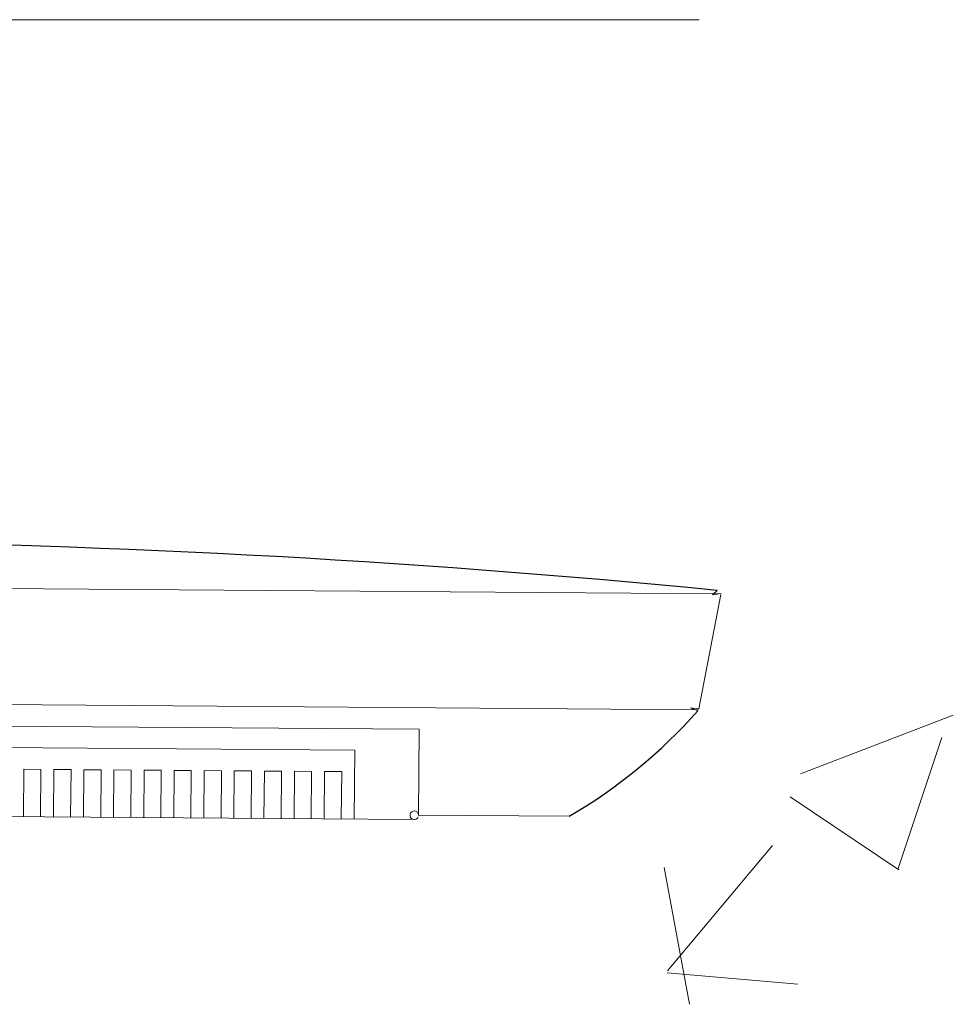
# Model space of a CAD drawing. Header units: feet. Extents: x 8 to 127, y 6 to 90.
# Tile 337 of 538: x 47.882 to 47.99, y 50.168 to 50.283. Entities that reach past the tile are written whole.
import ezdxf

# ---------------------------------------------------------------- set-up
doc = ezdxf.new("R2010")
doc.units = ezdxf.units.FT
doc.header["$MEASUREMENT"] = 0
for name, color, linetype in [('MOBILARIO', 8, 'Continuous'), ('MOBILIÁRIO2', 250, 'Continuous'), ('NO ESPESSURA', 250, 'Continuous')]:
    doc.layers.add(name, color=color, linetype=linetype)

msp = doc.modelspace()

# ---------------------------------------------------------------- linework, layer by layer
at = {"layer": 'MOBILARIO', "lineweight": 5}
msp.add_line((47.96066061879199, 50.28267955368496), (47.7326606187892, 50.28267955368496), dxfattribs=at)
msp.add_line((47.96066061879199, 50.28267955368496), (47.7326606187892, 50.28267955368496), dxfattribs=at)
at = {"layer": 'MOBILIÁRIO2', "lineweight": 5}
for p, q in [((47.73573052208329, 50.21756642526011), (47.9632138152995, 50.21587605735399)), ((47.73573052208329, 50.21756642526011), (47.9632138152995, 50.21587605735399)), ((47.96064389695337, 50.20252939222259), (47.9632058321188, 50.21581396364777)), ((47.96064389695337, 50.20252939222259), (47.9632058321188, 50.21581396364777)), ((47.96220676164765, 50.21578348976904), (47.96276878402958, 50.21627962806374)), ((47.96220676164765, 50.21578348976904), (47.96276878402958, 50.21627962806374)), ((47.96321394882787, 50.21593911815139), (47.96220676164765, 50.21578348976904)), ((47.96321394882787, 50.21593911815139), (47.96220676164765, 50.21578348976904)), ((47.73814465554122, 50.20404818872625), (47.96059740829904, 50.20239505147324)), ((47.73814465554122, 50.20404818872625), (47.96059740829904, 50.20239505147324)), ((47.96052672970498, 50.2022919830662), (47.95965294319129, 50.20262407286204)), ((47.95965294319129, 50.20262407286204), (47.96064389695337, 50.20252939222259)), ((47.96052672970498, 50.2022919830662), (47.95965294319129, 50.20262407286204)), ((47.95965294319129, 50.20262407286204), (47.96064389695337, 50.20252939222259)), ((47.92808577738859, 50.20013559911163), (47.7706192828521, 50.20130777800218)), ((47.92808577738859, 50.20013559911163), (47.7706192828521, 50.20130777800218)), ((47.92801177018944, 50.19013587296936), (47.92808577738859, 50.20013559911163)), ((47.92801177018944, 50.19013587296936), (47.92808577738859, 50.20013559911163)), ((47.77808600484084, 50.19875244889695), (47.92058205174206, 50.19769106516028)), ((47.77808600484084, 50.19875244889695), (47.92058205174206, 50.19769106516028)), ((47.92058205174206, 50.19769106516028), (47.92052284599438, 50.18969128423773)), ((47.92058205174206, 50.19769106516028), (47.92052284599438, 50.18969128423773)), ((47.88206460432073, 50.1954760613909), (47.88202390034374, 50.18997621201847)), ((47.88206460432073, 50.1954760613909), (47.88202390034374, 50.18997621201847)), ((47.8840645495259, 50.19546125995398), (47.88206460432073, 50.1954760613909)), ((47.8840645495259, 50.19546125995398), (47.88206460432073, 50.1954760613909)), ((47.88402384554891, 50.189961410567), (47.8840645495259, 50.19546125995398)), ((47.88402384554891, 50.189961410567), (47.8840645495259, 50.19546125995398)), ((47.88556450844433, 50.19545015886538), (47.88552380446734, 50.18995030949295)), ((47.88556450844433, 50.19545015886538), (47.88552380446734, 50.18995030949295)), ((47.88756445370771, 50.19543535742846), (47.88556450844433, 50.19545015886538)), ((47.88756445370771, 50.19543535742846), (47.88556450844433, 50.19545015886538)), ((47.88752374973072, 50.18993550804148), (47.88756445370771, 50.19543535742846)), ((47.88752374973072, 50.18993550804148), (47.88756445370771, 50.19543535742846)), ((47.88906441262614, 50.19542425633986), (47.88902370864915, 50.18992440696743)), ((47.88906441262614, 50.19542425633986), (47.88902370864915, 50.18992440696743)), ((47.89106435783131, 50.19540945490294), (47.88906441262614, 50.19542425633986)), ((47.89106435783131, 50.19540945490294), (47.88906441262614, 50.19542425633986)), ((47.89102365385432, 50.18990960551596), (47.89106435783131, 50.19540945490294)), ((47.89102365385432, 50.18990960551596), (47.89106435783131, 50.19540945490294)), ((47.89256431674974, 50.19539835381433), (47.89252361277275, 50.18989850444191)), ((47.89256431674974, 50.19539835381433), (47.89252361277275, 50.18989850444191)), ((47.89456426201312, 50.19538355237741), (47.89256431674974, 50.19539835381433)), ((47.89456426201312, 50.19538355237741), (47.89256431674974, 50.19539835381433)), ((47.89452355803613, 50.18988370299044), (47.89456426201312, 50.19538355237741)), ((47.89452355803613, 50.18988370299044), (47.89456426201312, 50.19538355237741)), ((47.89606422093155, 50.19537245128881), (47.89602351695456, 50.18987260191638)), ((47.89606422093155, 50.19537245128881), (47.89602351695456, 50.18987260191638)), ((47.89806416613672, 50.19535764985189), (47.89606422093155, 50.19537245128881)), ((47.89806416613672, 50.19535764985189), (47.89606422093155, 50.19537245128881)), ((47.89802346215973, 50.18985780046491), (47.89806416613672, 50.19535764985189)), ((47.89802346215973, 50.18985780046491), (47.89806416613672, 50.19535764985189)), ((47.89956412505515, 50.19534654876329), (47.89952342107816, 50.18984669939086)), ((47.89956412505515, 50.19534654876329), (47.89952342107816, 50.18984669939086)), ((47.90156407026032, 50.19533174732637), (47.89956412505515, 50.19534654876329)), ((47.90156407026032, 50.19533174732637), (47.89956412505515, 50.19534654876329)), ((47.90152336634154, 50.18983189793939), (47.90156407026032, 50.19533174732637)), ((47.90152336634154, 50.18983189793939), (47.90156407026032, 50.19533174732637)), ((47.90306402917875, 50.19532064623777), (47.90302332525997, 50.18982079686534)), ((47.90306402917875, 50.19532064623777), (47.90302332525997, 50.18982079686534)), ((47.90506397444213, 50.19530584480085), (47.90306402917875, 50.19532064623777)), ((47.90506397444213, 50.19530584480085), (47.90306402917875, 50.19532064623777)), ((47.90502327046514, 50.18980599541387), (47.90506397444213, 50.19530584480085)), ((47.90502327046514, 50.18980599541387), (47.90506397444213, 50.19530584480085)), ((47.90656393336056, 50.19529474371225), (47.90652322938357, 50.18979489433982)), ((47.90656393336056, 50.19529474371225), (47.90652322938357, 50.18979489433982)), ((47.90856387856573, 50.19527994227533), (47.90656393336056, 50.19529474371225)), ((47.90856387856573, 50.19527994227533), (47.90656393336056, 50.19529474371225)), ((47.90852317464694, 50.1897800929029), (47.90856387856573, 50.19527994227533)), ((47.90852317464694, 50.1897800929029), (47.90856387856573, 50.19527994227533)), ((47.91006383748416, 50.19526884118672), (47.91002313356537, 50.1897689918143)), ((47.91006383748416, 50.19526884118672), (47.91002313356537, 50.1897689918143)), ((47.91206378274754, 50.19525403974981), (47.91006383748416, 50.19526884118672)), ((47.91206378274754, 50.19525403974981), (47.91006383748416, 50.19526884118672)), ((47.91202307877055, 50.18975419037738), (47.91206378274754, 50.19525403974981)), ((47.91202307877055, 50.18975419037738), (47.91206378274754, 50.19525403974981)), ((47.91356374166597, 50.1952429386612), (47.91352303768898, 50.18974308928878)), ((47.91356374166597, 50.1952429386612), (47.91352303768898, 50.18974308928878)), ((47.91556368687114, 50.19522813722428), (47.91356374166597, 50.1952429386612)), ((47.91556368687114, 50.19522813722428), (47.91356374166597, 50.1952429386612)), ((47.91552298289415, 50.18972828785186), (47.91556368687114, 50.19522813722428)), ((47.91552298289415, 50.18972828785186), (47.91556368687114, 50.19522813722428)), ((47.91706364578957, 50.19521703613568), (47.91702294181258, 50.18971718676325)), ((47.91706364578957, 50.19521703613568), (47.91702294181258, 50.18971718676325)), ((47.91906359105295, 50.19520223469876), (47.91706364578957, 50.19521703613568)), ((47.91906359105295, 50.19520223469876), (47.91706364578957, 50.19521703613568)), ((47.91902288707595, 50.18970238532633), (47.91906359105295, 50.19520223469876)), ((47.91902288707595, 50.18970238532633), (47.91906359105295, 50.19520223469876)), ((47.77104156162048, 50.19080436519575), (47.92750808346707, 50.18963958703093)), ((47.77104156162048, 50.19080436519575), (47.92750808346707, 50.18963958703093)), ((47.92801177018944, 50.19013587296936), (47.94552586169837, 50.19000625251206)), ((47.92801177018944, 50.19013587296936), (47.94552586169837, 50.19000625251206))]:
    msp.add_line(p, q, dxfattribs=at)
at = {"layer": 'MOBILIÁRIO2'}
for centre, radius, start, end in [((47.8441965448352, 49.00723403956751), 1.214845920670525, 84.39886022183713, 94.75122580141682), ((47.8441965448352, 49.00723403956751), 1.214845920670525, 84.39886022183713, 94.75122580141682), ((47.96270676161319, 50.21578348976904), 0.0004999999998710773, 0, 0), ((47.96270676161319, 50.21578348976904), 0.0004999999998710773, 0, 0), ((47.96015294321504, 50.20262407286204), 0.0004999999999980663, 0, 0), ((47.96015294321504, 50.20262407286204), 0.0004999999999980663, 0, 0), ((47.91451614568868, 50.24316998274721), 0.06154660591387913, 300.2544591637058, 318.3805830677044), ((47.91451614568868, 50.24316998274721), 0.06154660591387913, 300.2544591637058, 318.3805830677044)]:
    msp.add_arc(centre, radius, start, end, dxfattribs=at)
at = {"layer": 'MOBILIÁRIO2', "lineweight": 5}
msp.add_arc((47.92751178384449, 50.19013957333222), 0.0005, 0, 336.9561010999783, dxfattribs=at)
msp.add_arc((47.92751178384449, 50.19013957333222), 0.0005, 0, 336.9561010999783, dxfattribs=at)
at = {"layer": 'NO ESPESSURA', "linetype": 'Continuous', "lineweight": 5}
for p, q in [((47.9724571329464, 50.19494592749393), (47.9902418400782, 50.20177283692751)), ((47.98376717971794, 50.18382374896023), (47.98891735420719, 50.19917275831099)), ((47.97125072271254, 50.19228463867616), (47.98388525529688, 50.1837625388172)), ((47.95696892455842, 50.1720143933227), (47.96921402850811, 50.18660753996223)), ((47.95953840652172, 50.16813733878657), (47.95660150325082, 50.18405873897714)), ((47.95694976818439, 50.17179445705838), (47.97213177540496, 50.17046620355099))]:
    msp.add_line(p, q, dxfattribs=at)

doc.saveas('drawing.dxf')
